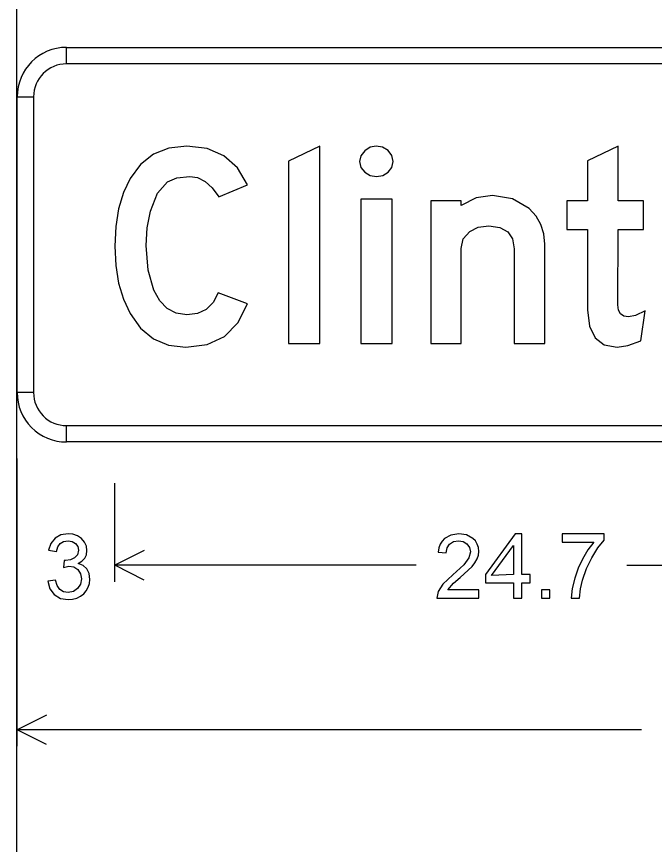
# Model space of a CAD drawing. Extents: x 1001568 to 1002149, y 1840825 to 1841423.
# Drawn here: x 1001904.65 to 1001907.881, y 1840983.721 to 1840987.917 of the extents above; entities that cross this region are included whole.
import ezdxf

# ---------------------------------------------------------------- set-up
doc = ezdxf.new("R2010")
doc.units = 0
doc.layers.add('R_No Plot', color=7, linetype='Continuous')
doc.layers.add('SIGNS', color=7, linetype='Continuous')

msp = doc.modelspace()

# ---------------------------------------------------------------- linework, layer by layer
at = {"layer": 'R_No Plot'}
msp.add_line((1001904.6501, 1841010.6666), (1001904.6501, 1840948.1274), dxfattribs=at)
at = {"layer": 'SIGNS'}
for p, q in [((1001904.903, 1840987.6774), (1001904.903, 1840987.7608)), ((1001904.653, 1840987.5108), (1001904.7363, 1840987.5108)), ((1001904.7363, 1840986.0108), (1001904.653, 1840986.0108)), ((1001904.903, 1840985.7608), (1001904.903, 1840985.8441)), ((1001904.653, 1840984.2191), (1001904.653, 1840985.6774)), ((1001904.653, 1840985.0524), (1001904.653, 1840985.5524)), ((1001905.148, 1840985.0524), (1001905.148, 1840985.5524)), ((1001905.297, 1840985.2103), (1001905.148, 1840985.1358)), ((1001906.6743, 1840985.1358), (1001905.148, 1840985.1358)), ((1001905.297, 1840985.0612), (1001905.148, 1840985.1358)), ((1001907.7416, 1840985.1358), (1001909.268, 1840985.1358)), ((1001904.802, 1840984.377), (1001904.653, 1840984.3024)), ((1001907.8166, 1840984.3024), (1001904.653, 1840984.3024)), ((1001904.802, 1840984.2279), (1001904.653, 1840984.3024))]:
    msp.add_line(p, q, dxfattribs=at)
for points in [[(1001911.403, 1840987.6774), (1001904.903, 1840987.6774), (1001904.903, 1840987.7608), (1001911.403, 1840987.7608), (1001911.403, 1840987.6774), (1001911.403, 1840987.6774)], [(1001904.7363, 1840987.5108), (1001904.7363, 1840986.0108), (1001904.653, 1840986.0108), (1001904.653, 1840987.5108), (1001904.7363, 1840987.5108), (1001904.7363, 1840987.5108)], [(1001905.6719, 1840986.5168), (1001905.6458, 1840986.4678), (1001905.611, 1840986.4329), (1001905.5664, 1840986.4121), (1001905.513, 1840986.4053), (1001905.4593, 1840986.4131), (1001905.4136, 1840986.4366), (1001905.3754, 1840986.4756), (1001905.3456, 1840986.5308), (1001905.3168, 1840986.6324), (1001905.3072, 1840986.7563), (1001905.3125, 1840986.8457), (1001905.3288, 1840986.9311), (1001905.3643, 1840987.0225), (1001905.4139, 1840987.0795), (1001905.4626, 1840987.1003), (1001905.5277, 1840987.1072), (1001905.5671, 1840987.1006), (1001905.605, 1840987.0811), (1001905.6407, 1840987.0483), (1001905.675, 1840987.0026), (1001905.8203, 1840987.0645), (1001905.7691, 1840987.1502), (1001905.7008, 1840987.2115), (1001905.6151, 1840987.2484), (1001905.5127, 1840987.2608), (1001905.4223, 1840987.2502), (1001905.3444, 1840987.2195), (1001905.2786, 1840987.1679), (1001905.2251, 1840987.0963), (1001905.1912, 1840987.0246), (1001905.1671, 1840986.9434), (1001905.1527, 1840986.8527), (1001905.148, 1840986.7526), (1001905.1527, 1840986.6549), (1001905.1671, 1840986.5657), (1001905.1912, 1840986.4845), (1001905.2251, 1840986.4119), (1001905.2784, 1840986.3371), (1001905.3435, 1840986.2838), (1001905.4198, 1840986.2521), (1001905.5078, 1840986.2416), (1001905.6151, 1840986.2552), (1001905.7032, 1840986.2962), (1001905.7714, 1840986.3647), (1001905.8203, 1840986.4611)], [(1001906.028, 1840986.2608), (1001906.1863, 1840986.2608), (1001906.1863, 1840987.2608), (1001906.028, 1840987.185)], [(1001906.4711, 1840987.2608), (1001906.4408, 1840987.2544), (1001906.4135, 1840987.2364), (1001906.3942, 1840987.2105), (1001906.388, 1840987.182), (1001906.3942, 1840987.1525), (1001906.4135, 1840987.1285), (1001906.4415, 1840987.1123), (1001906.4739, 1840987.1068), (1001906.506, 1840987.112), (1001906.5328, 1840987.128), (1001906.5508, 1840987.1519), (1001906.5571, 1840987.1829), (1001906.5508, 1840987.2123), (1001906.5319, 1840987.2376), (1001906.504, 1840987.2547)], [(1001907.438, 1840986.8377), (1001907.5428, 1840986.8377), (1001907.5428, 1840986.4314), (1001907.5521, 1840986.3482), (1001907.5803, 1840986.289), (1001907.6272, 1840986.2533), (1001907.693, 1840986.2416), (1001907.7468, 1840986.2497), (1001907.813, 1840986.274), (1001907.8336, 1840986.4248), (1001907.7859, 1840986.4025), (1001907.7495, 1840986.3953), (1001907.7258, 1840986.399), (1001907.7092, 1840986.4103), (1001907.6993, 1840986.429), (1001907.696, 1840986.4557), (1001907.6969, 1840986.8377), (1001907.8256, 1840986.8377), (1001907.8256, 1840986.9828), (1001907.6969, 1840986.9828), (1001907.6969, 1840987.2608), (1001907.5428, 1840987.1866), (1001907.5428, 1840986.9828), (1001907.438, 1840986.9828)], [(1001906.748, 1840986.2608), (1001906.9018, 1840986.2608), (1001906.9018, 1840986.7412), (1001906.9125, 1840986.7904), (1001906.946, 1840986.8283), (1001906.9886, 1840986.849), (1001907.0418, 1840986.856), (1001907.098, 1840986.8484), (1001907.1386, 1840986.8268), (1001907.1629, 1840986.7908), (1001907.171, 1840986.7403), (1001907.171, 1840986.2608), (1001907.3264, 1840986.2608), (1001907.3264, 1840986.7637), (1001907.3212, 1840986.816), (1001907.3066, 1840986.8634), (1001907.2816, 1840986.9058), (1001907.2474, 1840986.9438), (1001907.1625, 1840986.9939), (1001907.0613, 1840987.0108), (1001906.9778, 1840986.9978), (1001906.902, 1840986.959), (1001906.902, 1840986.9828), (1001906.748, 1840986.9828)], [(1001906.3948, 1840986.2608), (1001906.5531, 1840986.2608), (1001906.5531, 1840986.9915), (1001906.3948, 1840986.9915)], [(1001904.903, 1840985.8441), (1001911.403, 1840985.8441), (1001911.403, 1840985.7608), (1001904.903, 1840985.7608), (1001904.903, 1840985.8441), (1001904.903, 1840985.8441)], [(1001904.8082, 1840985.0554), (1001904.8186, 1840985.017), (1001904.8409, 1840984.9873), (1001904.8726, 1840984.9683), (1001904.9115, 1840984.962), (1001904.9342, 1840984.9639), (1001904.955, 1840984.9695), (1001904.9735, 1840984.9787), (1001904.9901, 1840984.9917), (1001905.0035, 1840985.0072), (1001905.0133, 1840985.0245), (1001905.019, 1840985.0434), (1001905.021, 1840985.0642), (1001905.0172, 1840985.0939), (1001905.0061, 1840985.1173), (1001904.9874, 1840985.134), (1001904.9614, 1840985.1445), (1001904.9812, 1840985.1562), (1001904.9954, 1840985.1713), (1001905.0039, 1840985.1893), (1001905.0068, 1840985.2106), (1001905.0037, 1840985.2322), (1001904.9947, 1840985.2526), (1001904.9793, 1840985.2708), (1001904.9585, 1840985.2847), (1001904.9355, 1840985.2928), (1001904.9108, 1840985.2953), (1001904.8745, 1840985.2896), (1001904.8453, 1840985.2731), (1001904.824, 1840985.2469), (1001904.8122, 1840985.2127), (1001904.8523, 1840985.2057), (1001904.8593, 1840985.2295), (1001904.8715, 1840985.2465), (1001904.8887, 1840985.2565), (1001904.911, 1840985.2599), (1001904.932, 1840985.2564), (1001904.9493, 1840985.2466), (1001904.9606, 1840985.2313), (1001904.9643, 1840985.2119), (1001904.9589, 1840985.1895), (1001904.9438, 1840985.173), (1001904.9234, 1840985.1637), (1001904.8984, 1840985.1606), (1001904.8919, 1840985.1606), (1001904.8875, 1840985.124), (1001904.9154, 1840985.1322), (1001904.9403, 1840985.1276), (1001904.9606, 1840985.1138), (1001904.974, 1840985.093), (1001904.9785, 1840985.0673), (1001904.9735, 1840985.04), (1001904.9592, 1840985.0175), (1001904.9377, 1840985.0024), (1001904.9116, 1840984.9975), (1001904.8883, 1840985.0015), (1001904.8701, 1840985.0134), (1001904.8566, 1840985.0332), (1001904.8481, 1840985.0608)], [(1001906.9917, 1840985.0116), (1001906.8346, 1840985.0116), (1001906.8634, 1840985.0447), (1001906.8968, 1840985.0732), (1001906.9576, 1840985.1295), (1001906.9724, 1840985.1487), (1001906.9832, 1840985.168), (1001906.9895, 1840985.1872), (1001906.9917, 1840985.2065), (1001906.9898, 1840985.2261), (1001906.9841, 1840985.2436), (1001906.9747, 1840985.259), (1001906.9618, 1840985.2724), (1001906.9301, 1840985.2896), (1001906.8912, 1840985.2953), (1001906.8499, 1840985.2893), (1001906.8179, 1840985.2715), (1001906.8056, 1840985.2582), (1001906.7963, 1840985.2425), (1001906.7899, 1840985.2239), (1001906.7865, 1840985.2028), (1001906.8267, 1840985.1987), (1001906.8309, 1840985.2239), (1001906.8434, 1840985.2434), (1001906.863, 1840985.2558), (1001906.889, 1840985.2599), (1001906.9122, 1840985.2559), (1001906.9313, 1840985.2447), (1001906.9446, 1840985.2266), (1001906.9491, 1840985.204), (1001906.9408, 1840985.173), (1001906.9162, 1840985.1387), (1001906.8606, 1840985.0882), (1001906.8092, 1840985.0395), (1001906.786, 1840985.0035), (1001906.7789, 1840984.9691), (1001906.9917, 1840984.9691)], [(1001907.4143, 1840985.2528), (1001907.5745, 1840985.2528), (1001907.5447, 1840985.2141), (1001907.5167, 1840985.1672), (1001907.495, 1840985.1209), (1001907.4777, 1840985.071), (1001907.4648, 1840985.0175), (1001907.46, 1840984.9691), (1001907.5014, 1840984.9691), (1001907.5068, 1840985.0164), (1001907.5168, 1840985.06), (1001907.5374, 1840985.119), (1001907.5641, 1840985.1744), (1001907.595, 1840985.2245), (1001907.6262, 1840985.2637), (1001907.6262, 1840985.2953), (1001907.4143, 1840985.2953)], [(1001907.3086, 1840984.9691), (1001907.3511, 1840984.9691), (1001907.3511, 1840985.0116), (1001907.3086, 1840985.0116)]]:
    msp.add_lwpolyline(points, close=True, dxfattribs=at)
for points in [[(1001907.1678, 1840984.9691), (1001907.2104, 1840984.9691), (1001907.2104, 1840985.0471), (1001907.2524, 1840985.0471), (1001907.2524, 1840985.0897), (1001907.2104, 1840985.0897), (1001907.2104, 1840985.2953), (1001907.1754, 1840985.2953), (1001907.026, 1840985.0897), (1001907.026, 1840985.0471), (1001907.1678, 1840985.0471), (1001907.1678, 1840984.9691)], [(1001907.1678, 1840985.0897), (1001907.0567, 1840985.0838), (1001907.1678, 1840985.2368), (1001907.1678, 1840985.0897)]]:
    msp.add_lwpolyline(points, dxfattribs=at)
for centre, radius, start, end in [((1001904.903, 1840987.5108), 0.25, 90.0002, 179.9998), ((1001904.903, 1840987.5108), 0.1667, 90.0002, 179.9998), ((1001904.903, 1840986.0108), 0.25, 179.9998, 270.0001), ((1001904.903, 1840986.0108), 0.1667, 179.9998, 270.0001)]:
    msp.add_arc(centre, radius, start, end, dxfattribs=at)

doc.saveas('drawing.dxf')
